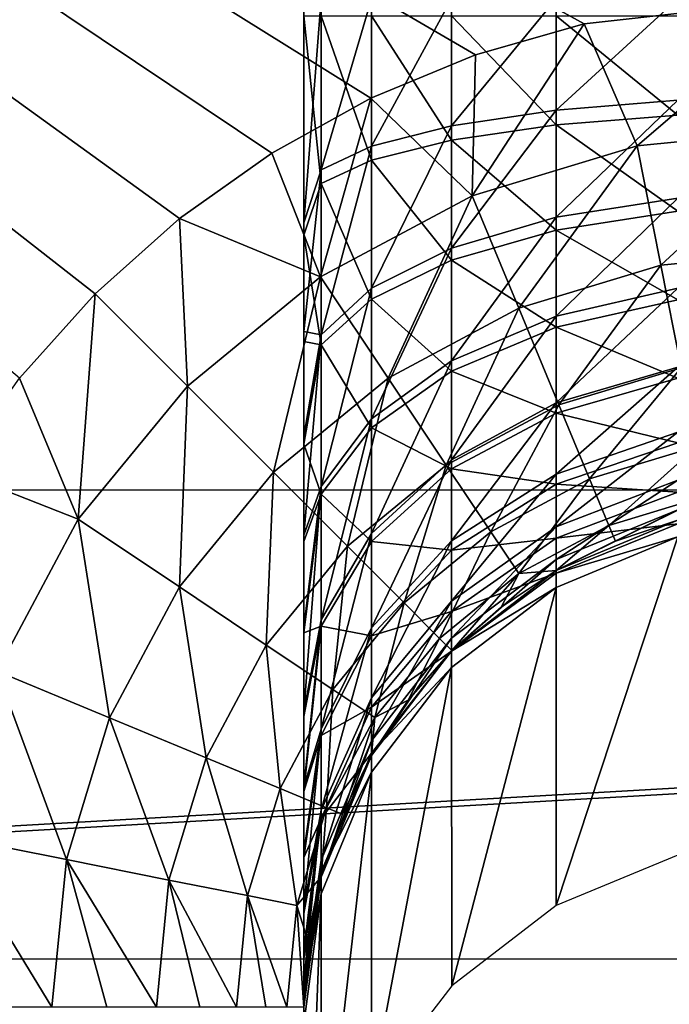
# Model space of a CAD drawing. Header units: millimetres. Extents: x -43.6 to 43.6, y -43.6 to 43.6.
# Tile 296 of 350: x -7.641 to -7.319, y 34.251 to 34.739. Entities that reach past the tile are written whole.
import ezdxf

# ---------------------------------------------------------------- set-up
doc = ezdxf.new("R2010")
doc.units = ezdxf.units.MM
doc.header["$LTSCALE"] = 65.185185
for name, color, linetype in [('178', 7, 'CONTINUOUS'), ('191', 7, 'CONTINUOUS'), ('192', 7, 'CONTINUOUS'), ('199', 7, 'CONTINUOUS'), ('227', 7, 'CONTINUOUS'), ('350', 7, 'CONTINUOUS'), ('46', 7, 'CONTINUOUS'), ('50', 7, 'CONTINUOUS'), ('53', 7, 'CONTINUOUS'), ('57', 7, 'CONTINUOUS')]:
    doc.layers.add(name, color=color, linetype=linetype)

msp = doc.modelspace()

# ---------------------------------------------------------------- linework, layer by layer
at = {"layer": '178', "linetype": 'CONTINUOUS'}
for points in [[(-7.37506, 34.45807, -7.23842), (-7.3147, 34.48306, -7.23755), (-7.375, 34.30035, -2.72097), (-7.37506, 34.45807, -7.23842)], [(-7.375, 34.30035, -2.72097), (-7.3147, 34.48306, -7.23755), (-7.3147, 34.32531, -2.7201), (-7.375, 34.30035, -2.72097)], [(-7.42687, 34.4183, -7.23981), (-7.37506, 34.45807, -7.23842), (-7.42678, 34.26064, -2.72236), (-7.42687, 34.4183, -7.23981)], [(-7.42678, 34.26064, -2.72236), (-7.37506, 34.45807, -7.23842), (-7.375, 34.30035, -2.72097), (-7.42678, 34.26064, -2.72236)], [(-7.4666, 34.36648, -7.24162), (-7.42687, 34.4183, -7.23981), (-7.46651, 34.2089, -2.72416), (-7.4666, 34.36648, -7.24162)], [(-7.46651, 34.2089, -2.72416), (-7.42687, 34.4183, -7.23981), (-7.42678, 34.26064, -2.72236), (-7.46651, 34.2089, -2.72416)], [(-7.49155, 34.30614, -7.24373), (-7.4666, 34.36648, -7.24162), (-7.49148, 34.14864, -2.72627), (-7.49155, 34.30614, -7.24373)], [(-7.49148, 34.14864, -2.72627), (-7.4666, 34.36648, -7.24162), (-7.46651, 34.2089, -2.72416), (-7.49148, 34.14864, -2.72627)], [(-7.5, 34.08397, -2.72853), (-7.5, 34.24173, -7.24598), (-7.49155, 34.30614, -7.24373), (-7.5, 34.08397, -2.72853)], [(-7.5, 34.08397, -2.72853), (-7.49155, 34.30614, -7.24373), (-7.49148, 34.14864, -2.72627), (-7.5, 34.08397, -2.72853)]]:
    msp.add_3dface(points, dxfattribs=at)
at = {"layer": '191', "linetype": 'CONTINUOUS'}
for points in [[(-7.3147, 34.49148, -11.72853), (-7.37506, 34.46647, -11.72853), (-7.3147, 34.49148, -14.22853), (-7.3147, 34.49148, -11.72853)], [(-7.3147, 34.49148, -14.22853), (-7.37506, 34.46647, -11.72853), (-7.34567, 34.48097, -14.22853), (-7.3147, 34.49148, -14.22853)], [(-7.34567, 34.48097, -14.22853), (-7.37506, 34.46647, -11.72853), (-7.375, 34.46651, -14.22853), (-7.34567, 34.48097, -14.22853)], [(-7.37506, 34.46647, -11.72853), (-7.42687, 34.42668, -11.72853), (-7.40219, 34.44834, -14.22853), (-7.37506, 34.46647, -11.72853)], [(-7.375, 34.46651, -14.22853), (-7.37506, 34.46647, -11.72853), (-7.40219, 34.44834, -14.22853), (-7.375, 34.46651, -14.22853)], [(-7.40219, 34.44834, -14.22853), (-7.42687, 34.42668, -11.72853), (-7.42678, 34.42678, -14.22853), (-7.40219, 34.44834, -14.22853)], [(-7.42687, 34.42668, -11.72853), (-7.4666, 34.37483, -11.72853), (-7.44834, 34.40219, -14.22853), (-7.42687, 34.42668, -11.72853)], [(-7.42678, 34.42678, -14.22853), (-7.42687, 34.42668, -11.72853), (-7.44834, 34.40219, -14.22853), (-7.42678, 34.42678, -14.22853)], [(-7.44834, 34.40219, -14.22853), (-7.4666, 34.37483, -11.72853), (-7.46651, 34.375, -14.22853), (-7.44834, 34.40219, -14.22853)], [(-7.4666, 34.37483, -11.72853), (-7.49155, 34.31445, -11.72853), (-7.48097, 34.34567, -14.22853), (-7.4666, 34.37483, -11.72853)], [(-7.46651, 34.375, -14.22853), (-7.4666, 34.37483, -11.72853), (-7.48097, 34.34567, -14.22853), (-7.46651, 34.375, -14.22853)], [(-7.48097, 34.34567, -14.22853), (-7.49155, 34.31445, -11.72853), (-7.49148, 34.3147, -14.22853), (-7.48097, 34.34567, -14.22853)], [(-7.49155, 34.31445, -11.72853), (-7.5, 34.25, -11.72853), (-7.49786, 34.28263, -14.22853), (-7.49155, 34.31445, -11.72853)], [(-7.49148, 34.3147, -14.22853), (-7.49155, 34.31445, -11.72853), (-7.49786, 34.28263, -14.22853), (-7.49148, 34.3147, -14.22853)], [(-7.5, 34.25, -11.72853), (-7.5, 34.25, -14.22853), (-7.49786, 34.28263, -14.22853), (-7.5, 34.25, -11.72853)]]:
    msp.add_3dface(points, dxfattribs=at)
at = {"layer": '192', "linetype": 'CONTINUOUS'}
for points in [[(-7.5, 34.75, -11.22853), (-7.5, 34.63883, -11.24104), (-7.49155, 34.75, -11.29298), (-7.5, 34.75, -11.22853)], [(-7.49155, 34.75, -11.29298), (-7.5, 34.63883, -11.24104), (-7.49155, 34.66503, -11.30135), (-7.49155, 34.75, -11.29298)], [(-7.4666, 34.75, -11.35336), (-7.49155, 34.75, -11.29298), (-7.49155, 34.66503, -11.30135), (-7.4666, 34.75, -11.35336)], [(-7.4666, 34.75, -11.35336), (-7.49155, 34.66503, -11.30135), (-7.4666, 34.67681, -11.36056), (-7.4666, 34.75, -11.35336)], [(-7.42687, 34.75, -11.40521), (-7.4666, 34.75, -11.35336), (-7.4666, 34.67681, -11.36056), (-7.42687, 34.75, -11.40521)], [(-7.42687, 34.68692, -11.41142), (-7.42687, 34.75, -11.40521), (-7.4666, 34.67681, -11.36056), (-7.42687, 34.68692, -11.41142)], [(-7.37506, 34.75, -11.445), (-7.42687, 34.75, -11.40521), (-7.42687, 34.68692, -11.41142), (-7.37506, 34.75, -11.445)], [(-7.37506, 34.69469, -11.45045), (-7.37506, 34.75, -11.445), (-7.42687, 34.68692, -11.41142), (-7.37506, 34.69469, -11.45045)], [(-7.3147, 34.75, -11.47001), (-7.37506, 34.75, -11.445), (-7.37506, 34.69469, -11.45045), (-7.3147, 34.75, -11.47001)], [(-7.3147, 34.69957, -11.47497), (-7.3147, 34.75, -11.47001), (-7.37506, 34.69469, -11.45045), (-7.3147, 34.69957, -11.47497)], [(-7.3147, 34.65107, -11.48969), (-7.3147, 34.69957, -11.47497), (-7.37506, 34.6415, -11.46658), (-7.3147, 34.65107, -11.48969)], [(-7.37506, 34.6415, -11.46658), (-7.3147, 34.69957, -11.47497), (-7.37506, 34.69469, -11.45045), (-7.37506, 34.6415, -11.46658)], [(-7.37506, 34.6415, -11.46658), (-7.37506, 34.69469, -11.45045), (-7.42687, 34.62627, -11.42982), (-7.37506, 34.6415, -11.46658)], [(-7.42687, 34.62627, -11.42982), (-7.37506, 34.69469, -11.45045), (-7.42687, 34.68692, -11.41142), (-7.42687, 34.62627, -11.42982)], [(-7.42687, 34.62627, -11.42982), (-7.42687, 34.68692, -11.41142), (-7.4666, 34.60643, -11.38191), (-7.42687, 34.62627, -11.42982)], [(-7.4666, 34.60643, -11.38191), (-7.42687, 34.68692, -11.41142), (-7.4666, 34.67681, -11.36056), (-7.4666, 34.60643, -11.38191)], [(-7.49155, 34.66503, -11.30135), (-7.49155, 34.58332, -11.32613), (-7.4666, 34.67681, -11.36056), (-7.49155, 34.66503, -11.30135)], [(-7.49155, 34.58332, -11.32613), (-7.4666, 34.60643, -11.38191), (-7.4666, 34.67681, -11.36056), (-7.49155, 34.58332, -11.32613)], [(-7.5, 34.63883, -11.24104), (-7.5, 34.58493, -11.25656), (-7.49155, 34.66503, -11.30135), (-7.5, 34.63883, -11.24104)], [(-7.49155, 34.66503, -11.30135), (-7.5, 34.58493, -11.25656), (-7.49155, 34.58332, -11.32613), (-7.49155, 34.66503, -11.30135)], [(-7.3147, 34.60637, -11.51358), (-7.3147, 34.65107, -11.48969), (-7.37506, 34.59248, -11.49278), (-7.3147, 34.60637, -11.51358)], [(-7.37506, 34.59248, -11.49278), (-7.3147, 34.65107, -11.48969), (-7.37506, 34.6415, -11.46658), (-7.37506, 34.59248, -11.49278)], [(-7.37506, 34.59248, -11.49278), (-7.37506, 34.6415, -11.46658), (-7.42687, 34.57038, -11.4597), (-7.37506, 34.59248, -11.49278)], [(-7.42687, 34.57038, -11.4597), (-7.37506, 34.6415, -11.46658), (-7.42687, 34.62627, -11.42982), (-7.42687, 34.57038, -11.4597)], [(-7.42687, 34.57038, -11.4597), (-7.42687, 34.62627, -11.42982), (-7.4666, 34.54157, -11.41658), (-7.42687, 34.57038, -11.4597)], [(-7.4666, 34.54157, -11.41658), (-7.42687, 34.62627, -11.42982), (-7.4666, 34.60643, -11.38191), (-7.4666, 34.54157, -11.41658)], [(-7.49155, 34.58332, -11.32613), (-7.49155, 34.50802, -11.36638), (-7.4666, 34.60643, -11.38191), (-7.49155, 34.58332, -11.32613)], [(-7.49155, 34.50802, -11.36638), (-7.4666, 34.54157, -11.41658), (-7.4666, 34.60643, -11.38191), (-7.49155, 34.50802, -11.36638)], [(-7.3147, 34.5672, -11.54573), (-7.3147, 34.60637, -11.51358), (-7.37506, 34.54952, -11.52804), (-7.3147, 34.5672, -11.54573)], [(-7.37506, 34.54952, -11.52804), (-7.3147, 34.60637, -11.51358), (-7.37506, 34.59248, -11.49278), (-7.37506, 34.54952, -11.52804)], [(-7.37506, 34.54952, -11.52804), (-7.37506, 34.59248, -11.49278), (-7.42687, 34.52138, -11.49991), (-7.37506, 34.54952, -11.52804)], [(-7.42687, 34.52138, -11.49991), (-7.37506, 34.59248, -11.49278), (-7.42687, 34.57038, -11.4597), (-7.42687, 34.52138, -11.49991)], [(-7.5, 34.58493, -11.25656), (-7.5, 34.53311, -11.27802), (-7.49155, 34.58332, -11.32613), (-7.5, 34.58493, -11.25656)], [(-7.5, 34.53311, -11.27802), (-7.5, 34.48402, -11.30514), (-7.49155, 34.58332, -11.32613), (-7.5, 34.53311, -11.27802)], [(-7.49155, 34.58332, -11.32613), (-7.5, 34.48402, -11.30514), (-7.49155, 34.50802, -11.36638), (-7.49155, 34.58332, -11.32613)], [(-7.42687, 34.52138, -11.49991), (-7.42687, 34.57038, -11.4597), (-7.4666, 34.48471, -11.46324), (-7.42687, 34.52138, -11.49991)], [(-7.4666, 34.48471, -11.46324), (-7.42687, 34.57038, -11.4597), (-7.4666, 34.54157, -11.41658), (-7.4666, 34.48471, -11.46324)], [(-7.3147, 34.53505, -11.5849), (-7.3147, 34.5672, -11.54573), (-7.37506, 34.51426, -11.57101), (-7.3147, 34.53505, -11.5849)], [(-7.37506, 34.51426, -11.57101), (-7.3147, 34.5672, -11.54573), (-7.37506, 34.54952, -11.52804), (-7.37506, 34.51426, -11.57101)], [(-7.37506, 34.51426, -11.57101), (-7.37506, 34.54952, -11.52804), (-7.42687, 34.48117, -11.5489), (-7.37506, 34.51426, -11.57101)], [(-7.42687, 34.48117, -11.5489), (-7.37506, 34.54952, -11.52804), (-7.42687, 34.52138, -11.49991), (-7.42687, 34.48117, -11.5489)], [(-7.49155, 34.50802, -11.36638), (-7.49155, 34.44202, -11.42055), (-7.4666, 34.54157, -11.41658), (-7.49155, 34.50802, -11.36638)], [(-7.49155, 34.44202, -11.42055), (-7.4666, 34.48471, -11.46324), (-7.4666, 34.54157, -11.41658), (-7.49155, 34.44202, -11.42055)], [(-7.3147, 34.51116, -11.6296), (-7.3147, 34.53505, -11.5849), (-7.37506, 34.48806, -11.62003), (-7.3147, 34.51116, -11.6296)], [(-7.37506, 34.48806, -11.62003), (-7.3147, 34.53505, -11.5849), (-7.37506, 34.51426, -11.57101), (-7.37506, 34.48806, -11.62003)], [(-7.42687, 34.48117, -11.5489), (-7.42687, 34.52138, -11.49991), (-7.4666, 34.43806, -11.52009), (-7.42687, 34.48117, -11.5489)], [(-7.4666, 34.43806, -11.52009), (-7.42687, 34.52138, -11.49991), (-7.4666, 34.48471, -11.46324), (-7.4666, 34.43806, -11.52009)], [(-7.37506, 34.48806, -11.62003), (-7.37506, 34.51426, -11.57101), (-7.42687, 34.4513, -11.6048), (-7.37506, 34.48806, -11.62003)], [(-7.42687, 34.4513, -11.6048), (-7.37506, 34.51426, -11.57101), (-7.42687, 34.48117, -11.5489), (-7.42687, 34.4513, -11.6048)], [(-7.5, 34.48402, -11.30514), (-7.5, 34.43827, -11.3376), (-7.49155, 34.50802, -11.36638), (-7.5, 34.48402, -11.30514)], [(-7.5, 34.43827, -11.3376), (-7.5, 34.39645, -11.37497), (-7.49155, 34.50802, -11.36638), (-7.5, 34.43827, -11.3376)], [(-7.49155, 34.50802, -11.36638), (-7.5, 34.39645, -11.37497), (-7.49155, 34.44202, -11.42055), (-7.49155, 34.50802, -11.36638)], [(-7.3147, 34.49645, -11.67809), (-7.3147, 34.51116, -11.6296), (-7.37506, 34.47192, -11.67321), (-7.3147, 34.49645, -11.67809)], [(-7.37506, 34.47192, -11.67321), (-7.3147, 34.51116, -11.6296), (-7.37506, 34.48806, -11.62003), (-7.37506, 34.47192, -11.67321)], [(-7.37506, 34.46647, -11.72853), (-7.3147, 34.49148, -11.72853), (-7.3147, 34.49645, -11.67809), (-7.37506, 34.46647, -11.72853)], [(-7.37506, 34.46647, -11.72853), (-7.3147, 34.49645, -11.67809), (-7.37506, 34.47192, -11.67321), (-7.37506, 34.46647, -11.72853)], [(-7.37506, 34.47192, -11.67321), (-7.37506, 34.48806, -11.62003), (-7.42687, 34.4329, -11.66545), (-7.37506, 34.47192, -11.67321)], [(-7.42687, 34.4329, -11.66545), (-7.37506, 34.48806, -11.62003), (-7.42687, 34.4513, -11.6048), (-7.42687, 34.4329, -11.66545)], [(-7.49155, 34.44202, -11.42055), (-7.49155, 34.38785, -11.48655), (-7.4666, 34.48471, -11.46324), (-7.49155, 34.44202, -11.42055)], [(-7.49155, 34.38785, -11.48655), (-7.4666, 34.43806, -11.52009), (-7.4666, 34.48471, -11.46324), (-7.49155, 34.38785, -11.48655)], [(-7.42687, 34.4513, -11.6048), (-7.42687, 34.48117, -11.5489), (-7.4666, 34.40339, -11.58495), (-7.42687, 34.4513, -11.6048)], [(-7.4666, 34.40339, -11.58495), (-7.42687, 34.48117, -11.5489), (-7.4666, 34.43806, -11.52009), (-7.4666, 34.40339, -11.58495)], [(-7.42687, 34.42668, -11.72853), (-7.37506, 34.46647, -11.72853), (-7.37506, 34.47192, -11.67321), (-7.42687, 34.42668, -11.72853)], [(-7.42687, 34.42668, -11.72853), (-7.37506, 34.47192, -11.67321), (-7.42687, 34.4329, -11.66545), (-7.42687, 34.42668, -11.72853)], [(-7.42687, 34.4329, -11.66545), (-7.42687, 34.4513, -11.6048), (-7.4666, 34.38204, -11.65533), (-7.42687, 34.4329, -11.66545)], [(-7.4666, 34.38204, -11.65533), (-7.42687, 34.4513, -11.6048), (-7.4666, 34.40339, -11.58495), (-7.4666, 34.38204, -11.65533)], [(-7.5, 34.39645, -11.37497), (-7.5, 34.35907, -11.4168), (-7.49155, 34.44202, -11.42055), (-7.5, 34.39645, -11.37497)], [(-7.49155, 34.44202, -11.42055), (-7.5, 34.35907, -11.4168), (-7.49155, 34.38785, -11.48655), (-7.49155, 34.44202, -11.42055)], [(-7.49155, 34.38785, -11.48655), (-7.49155, 34.34761, -11.56185), (-7.4666, 34.43806, -11.52009), (-7.49155, 34.38785, -11.48655)], [(-7.49155, 34.34761, -11.56185), (-7.4666, 34.40339, -11.58495), (-7.4666, 34.43806, -11.52009), (-7.49155, 34.34761, -11.56185)], [(-7.4666, 34.37483, -11.72853), (-7.42687, 34.42668, -11.72853), (-7.42687, 34.4329, -11.66545), (-7.4666, 34.37483, -11.72853)], [(-7.4666, 34.37483, -11.72853), (-7.42687, 34.4329, -11.66545), (-7.4666, 34.38204, -11.65533), (-7.4666, 34.37483, -11.72853)], [(-7.49155, 34.34761, -11.56185), (-7.49155, 34.32282, -11.64355), (-7.4666, 34.40339, -11.58495), (-7.49155, 34.34761, -11.56185)], [(-7.49155, 34.32282, -11.64355), (-7.4666, 34.38204, -11.65533), (-7.4666, 34.40339, -11.58495), (-7.49155, 34.32282, -11.64355)], [(-7.5, 34.35907, -11.4168), (-7.5, 34.32662, -11.46254), (-7.49155, 34.38785, -11.48655), (-7.5, 34.35907, -11.4168)], [(-7.5, 34.32662, -11.46254), (-7.5, 34.29949, -11.51164), (-7.49155, 34.38785, -11.48655), (-7.5, 34.32662, -11.46254)], [(-7.49155, 34.38785, -11.48655), (-7.5, 34.29949, -11.51164), (-7.49155, 34.34761, -11.56185), (-7.49155, 34.38785, -11.48655)], [(-7.49155, 34.31445, -11.72853), (-7.4666, 34.37483, -11.72853), (-7.4666, 34.38204, -11.65533), (-7.49155, 34.31445, -11.72853)], [(-7.49155, 34.32282, -11.64355), (-7.49155, 34.31445, -11.72853), (-7.4666, 34.38204, -11.65533), (-7.49155, 34.32282, -11.64355)], [(-7.5, 34.29949, -11.51164), (-7.5, 34.27803, -11.56346), (-7.49155, 34.34761, -11.56185), (-7.5, 34.29949, -11.51164)], [(-7.5, 34.27803, -11.56346), (-7.5, 34.26252, -11.61735), (-7.49155, 34.34761, -11.56185), (-7.5, 34.27803, -11.56346)], [(-7.49155, 34.34761, -11.56185), (-7.5, 34.26252, -11.61735), (-7.49155, 34.32282, -11.64355), (-7.49155, 34.34761, -11.56185)], [(-7.5, 34.26252, -11.61735), (-7.5, 34.25, -11.72853), (-7.49155, 34.32282, -11.64355), (-7.5, 34.26252, -11.61735)], [(-7.5, 34.25, -11.72853), (-7.49155, 34.31445, -11.72853), (-7.49155, 34.32282, -11.64355), (-7.5, 34.25, -11.72853)]]:
    msp.add_3dface(points, dxfattribs=at)
at = {"layer": '199', "linetype": 'CONTINUOUS'}
for points in [[(-7.36117, 34.73748, -14.47853), (-7.25, 34.75, -14.47853), (-7.33492, 34.67693, -14.47001), (-7.36117, 34.73748, -14.47853)], [(-7.25, 34.75, -14.47853), (-7.25, 34.6853, -14.47001), (-7.33492, 34.67693, -14.47001), (-7.25, 34.75, -14.47853)], [(-7.41507, 34.72197, -14.47853), (-7.36117, 34.73748, -14.47853), (-7.41658, 34.65216, -14.47001), (-7.41507, 34.72197, -14.47853)], [(-7.36117, 34.73748, -14.47853), (-7.33492, 34.67693, -14.47001), (-7.41658, 34.65216, -14.47001), (-7.36117, 34.73748, -14.47853)], [(-7.46689, 34.70051, -14.47853), (-7.41507, 34.72197, -14.47853), (-7.41658, 34.65216, -14.47001), (-7.46689, 34.70051, -14.47853)], [(-7.51598, 34.67338, -14.47853), (-7.46689, 34.70051, -14.47853), (-7.49184, 34.61193, -14.47001), (-7.51598, 34.67338, -14.47853)], [(-7.46689, 34.70051, -14.47853), (-7.41658, 34.65216, -14.47001), (-7.49184, 34.61193, -14.47001), (-7.46689, 34.70051, -14.47853)], [(-7.25, 34.6853, -14.47001), (-7.32315, 34.61774, -14.445), (-7.33492, 34.67693, -14.47001), (-7.25, 34.6853, -14.47001)], [(-7.25, 34.6853, -14.47001), (-7.25, 34.62494, -14.445), (-7.32315, 34.61774, -14.445), (-7.25, 34.6853, -14.47001)], [(-7.33492, 34.67693, -14.47001), (-7.39348, 34.5964, -14.445), (-7.41658, 34.65216, -14.47001), (-7.33492, 34.67693, -14.47001)], [(-7.32315, 34.61774, -14.445), (-7.39348, 34.5964, -14.445), (-7.33492, 34.67693, -14.47001), (-7.32315, 34.61774, -14.445)], [(-7.56173, 34.64093, -14.47853), (-7.51598, 34.67338, -14.47853), (-7.49184, 34.61193, -14.47001), (-7.56173, 34.64093, -14.47853)], [(-7.41658, 34.65216, -14.47001), (-7.45831, 34.56175, -14.445), (-7.49184, 34.61193, -14.47001), (-7.41658, 34.65216, -14.47001)], [(-7.39348, 34.5964, -14.445), (-7.45831, 34.56175, -14.445), (-7.41658, 34.65216, -14.47001), (-7.39348, 34.5964, -14.445)], [(-7.60355, 34.60355, -14.47853), (-7.56173, 34.64093, -14.47853), (-7.5578, 34.5578, -14.47001), (-7.60355, 34.60355, -14.47853)], [(-7.56173, 34.64093, -14.47853), (-7.49184, 34.61193, -14.47001), (-7.5578, 34.5578, -14.47001), (-7.56173, 34.64093, -14.47853)], [(-7.25, 34.62494, -14.445), (-7.31304, 34.56692, -14.40521), (-7.32315, 34.61774, -14.445), (-7.25, 34.62494, -14.445)], [(-7.32315, 34.61774, -14.445), (-7.37366, 34.54853, -14.40521), (-7.39348, 34.5964, -14.445), (-7.32315, 34.61774, -14.445)], [(-7.31304, 34.56692, -14.40521), (-7.37366, 34.54853, -14.40521), (-7.32315, 34.61774, -14.445), (-7.31304, 34.56692, -14.40521)], [(-7.49184, 34.61193, -14.47001), (-7.51512, 34.51512, -14.445), (-7.5578, 34.5578, -14.47001), (-7.49184, 34.61193, -14.47001)], [(-7.45831, 34.56175, -14.445), (-7.51512, 34.51512, -14.445), (-7.49184, 34.61193, -14.47001), (-7.45831, 34.56175, -14.445)], [(-7.64093, 34.56173, -14.47853), (-7.60355, 34.60355, -14.47853), (-7.61193, 34.49184, -14.47001), (-7.64093, 34.56173, -14.47853)], [(-7.60355, 34.60355, -14.47853), (-7.5578, 34.5578, -14.47001), (-7.61193, 34.49184, -14.47001), (-7.60355, 34.60355, -14.47853)], [(-7.39348, 34.5964, -14.445), (-7.42952, 34.51867, -14.40521), (-7.45831, 34.56175, -14.445), (-7.39348, 34.5964, -14.445)], [(-7.37366, 34.54853, -14.40521), (-7.42952, 34.51867, -14.40521), (-7.39348, 34.5964, -14.445), (-7.37366, 34.54853, -14.40521)], [(-7.31304, 34.56692, -14.40521), (-7.35845, 34.51182, -14.35336), (-7.37366, 34.54853, -14.40521), (-7.31304, 34.56692, -14.40521)], [(-7.30529, 34.52795, -14.35336), (-7.35845, 34.51182, -14.35336), (-7.31304, 34.56692, -14.40521), (-7.30529, 34.52795, -14.35336)], [(-7.67338, 34.51598, -14.47853), (-7.64093, 34.56173, -14.47853), (-7.61193, 34.49184, -14.47001), (-7.67338, 34.51598, -14.47853)], [(-7.45831, 34.56175, -14.445), (-7.47849, 34.47849, -14.40521), (-7.51512, 34.51512, -14.445), (-7.45831, 34.56175, -14.445)], [(-7.42952, 34.51867, -14.40521), (-7.47849, 34.47849, -14.40521), (-7.45831, 34.56175, -14.445), (-7.42952, 34.51867, -14.40521)], [(-7.5578, 34.5578, -14.47001), (-7.56175, 34.45831, -14.445), (-7.61193, 34.49184, -14.47001), (-7.5578, 34.5578, -14.47001)], [(-7.51512, 34.51512, -14.445), (-7.56175, 34.45831, -14.445), (-7.5578, 34.5578, -14.47001), (-7.51512, 34.51512, -14.445)], [(-7.37366, 34.54853, -14.40521), (-7.40745, 34.48563, -14.35336), (-7.42952, 34.51867, -14.40521), (-7.37366, 34.54853, -14.40521)], [(-7.35845, 34.51182, -14.35336), (-7.40745, 34.48563, -14.35336), (-7.37366, 34.54853, -14.40521), (-7.35845, 34.51182, -14.35336)], [(-7.30529, 34.52795, -14.35336), (-7.3489, 34.48878, -14.29298), (-7.35845, 34.51182, -14.35336), (-7.30529, 34.52795, -14.35336)], [(-7.30042, 34.50348, -14.29298), (-7.3489, 34.48878, -14.29298), (-7.30529, 34.52795, -14.35336), (-7.30042, 34.50348, -14.29298)], [(-7.42952, 34.51867, -14.40521), (-7.45039, 34.45039, -14.35336), (-7.47849, 34.47849, -14.40521), (-7.42952, 34.51867, -14.40521)], [(-7.40745, 34.48563, -14.35336), (-7.45039, 34.45039, -14.35336), (-7.42952, 34.51867, -14.40521), (-7.40745, 34.48563, -14.35336)], [(-7.67338, 34.51598, -14.47853), (-7.61193, 34.49184, -14.47001), (-7.65216, 34.41658, -14.47001), (-7.67338, 34.51598, -14.47853)], [(-7.51512, 34.51512, -14.445), (-7.51867, 34.42952, -14.40521), (-7.56175, 34.45831, -14.445), (-7.51512, 34.51512, -14.445)], [(-7.47849, 34.47849, -14.40521), (-7.51867, 34.42952, -14.40521), (-7.51512, 34.51512, -14.445), (-7.47849, 34.47849, -14.40521)], [(-7.35845, 34.51182, -14.35336), (-7.39359, 34.46489, -14.29298), (-7.40745, 34.48563, -14.35336), (-7.35845, 34.51182, -14.35336)], [(-7.3489, 34.48878, -14.29298), (-7.39359, 34.46489, -14.29298), (-7.35845, 34.51182, -14.35336), (-7.3489, 34.48878, -14.29298)], [(-7.30042, 34.50348, -14.29298), (-7.34567, 34.48097, -14.22853), (-7.3489, 34.48878, -14.29298), (-7.30042, 34.50348, -14.29298)], [(-7.3147, 34.49148, -14.22853), (-7.34567, 34.48097, -14.22853), (-7.30042, 34.50348, -14.29298), (-7.3147, 34.49148, -14.22853)], [(-7.61193, 34.49184, -14.47001), (-7.5964, 34.39348, -14.445), (-7.65216, 34.41658, -14.47001), (-7.61193, 34.49184, -14.47001)], [(-7.56175, 34.45831, -14.445), (-7.5964, 34.39348, -14.445), (-7.61193, 34.49184, -14.47001), (-7.56175, 34.45831, -14.445)], [(-7.3489, 34.48878, -14.29298), (-7.375, 34.46651, -14.22853), (-7.39359, 34.46489, -14.29298), (-7.3489, 34.48878, -14.29298)], [(-7.34567, 34.48097, -14.22853), (-7.375, 34.46651, -14.22853), (-7.3489, 34.48878, -14.29298), (-7.34567, 34.48097, -14.22853)], [(-7.40745, 34.48563, -14.35336), (-7.43275, 34.43275, -14.29298), (-7.45039, 34.45039, -14.35336), (-7.40745, 34.48563, -14.35336)], [(-7.39359, 34.46489, -14.29298), (-7.43275, 34.43275, -14.29298), (-7.40745, 34.48563, -14.35336), (-7.39359, 34.46489, -14.29298)], [(-7.47849, 34.47849, -14.40521), (-7.48563, 34.40745, -14.35336), (-7.51867, 34.42952, -14.40521), (-7.47849, 34.47849, -14.40521)], [(-7.45039, 34.45039, -14.35336), (-7.48563, 34.40745, -14.35336), (-7.47849, 34.47849, -14.40521), (-7.45039, 34.45039, -14.35336)], [(-7.39359, 34.46489, -14.29298), (-7.42678, 34.42678, -14.22853), (-7.43275, 34.43275, -14.29298), (-7.39359, 34.46489, -14.29298)], [(-7.40219, 34.44834, -14.22853), (-7.42678, 34.42678, -14.22853), (-7.39359, 34.46489, -14.29298), (-7.40219, 34.44834, -14.22853)], [(-7.375, 34.46651, -14.22853), (-7.40219, 34.44834, -14.22853), (-7.39359, 34.46489, -14.29298), (-7.375, 34.46651, -14.22853)], [(-7.56175, 34.45831, -14.445), (-7.54853, 34.37366, -14.40521), (-7.5964, 34.39348, -14.445), (-7.56175, 34.45831, -14.445)], [(-7.51867, 34.42952, -14.40521), (-7.54853, 34.37366, -14.40521), (-7.56175, 34.45831, -14.445), (-7.51867, 34.42952, -14.40521)], [(-7.45039, 34.45039, -14.35336), (-7.46489, 34.39359, -14.29298), (-7.48563, 34.40745, -14.35336), (-7.45039, 34.45039, -14.35336)], [(-7.43275, 34.43275, -14.29298), (-7.46489, 34.39359, -14.29298), (-7.45039, 34.45039, -14.35336), (-7.43275, 34.43275, -14.29298)], [(-7.51867, 34.42952, -14.40521), (-7.51182, 34.35845, -14.35336), (-7.54853, 34.37366, -14.40521), (-7.51867, 34.42952, -14.40521)], [(-7.48563, 34.40745, -14.35336), (-7.51182, 34.35845, -14.35336), (-7.51867, 34.42952, -14.40521), (-7.48563, 34.40745, -14.35336)], [(-7.43275, 34.43275, -14.29298), (-7.44834, 34.40219, -14.22853), (-7.46489, 34.39359, -14.29298), (-7.43275, 34.43275, -14.29298)], [(-7.42678, 34.42678, -14.22853), (-7.44834, 34.40219, -14.22853), (-7.43275, 34.43275, -14.29298), (-7.42678, 34.42678, -14.22853)], [(-7.65216, 34.41658, -14.47001), (-7.61774, 34.32315, -14.445), (-7.67693, 34.33492, -14.47001), (-7.65216, 34.41658, -14.47001)], [(-7.5964, 34.39348, -14.445), (-7.61774, 34.32315, -14.445), (-7.65216, 34.41658, -14.47001), (-7.5964, 34.39348, -14.445)], [(-7.48563, 34.40745, -14.35336), (-7.48878, 34.3489, -14.29298), (-7.51182, 34.35845, -14.35336), (-7.48563, 34.40745, -14.35336)], [(-7.46489, 34.39359, -14.29298), (-7.48878, 34.3489, -14.29298), (-7.48563, 34.40745, -14.35336), (-7.46489, 34.39359, -14.29298)], [(-7.44834, 34.40219, -14.22853), (-7.46651, 34.375, -14.22853), (-7.46489, 34.39359, -14.29298), (-7.44834, 34.40219, -14.22853)], [(-7.5964, 34.39348, -14.445), (-7.56692, 34.31304, -14.40521), (-7.61774, 34.32315, -14.445), (-7.5964, 34.39348, -14.445)], [(-7.54853, 34.37366, -14.40521), (-7.56692, 34.31304, -14.40521), (-7.5964, 34.39348, -14.445), (-7.54853, 34.37366, -14.40521)], [(-7.46489, 34.39359, -14.29298), (-7.48097, 34.34567, -14.22853), (-7.48878, 34.3489, -14.29298), (-7.46489, 34.39359, -14.29298)], [(-7.46651, 34.375, -14.22853), (-7.48097, 34.34567, -14.22853), (-7.46489, 34.39359, -14.29298), (-7.46651, 34.375, -14.22853)], [(-7.54853, 34.37366, -14.40521), (-7.52795, 34.30529, -14.35336), (-7.56692, 34.31304, -14.40521), (-7.54853, 34.37366, -14.40521)], [(-7.51182, 34.35845, -14.35336), (-7.52795, 34.30529, -14.35336), (-7.54853, 34.37366, -14.40521), (-7.51182, 34.35845, -14.35336)], [(-7.51182, 34.35845, -14.35336), (-7.50348, 34.30042, -14.29298), (-7.52795, 34.30529, -14.35336), (-7.51182, 34.35845, -14.35336)], [(-7.48878, 34.3489, -14.29298), (-7.50348, 34.30042, -14.29298), (-7.51182, 34.35845, -14.35336), (-7.48878, 34.3489, -14.29298)], [(-7.48878, 34.3489, -14.29298), (-7.49148, 34.3147, -14.22853), (-7.50348, 34.30042, -14.29298), (-7.48878, 34.3489, -14.29298)], [(-7.48097, 34.34567, -14.22853), (-7.49148, 34.3147, -14.22853), (-7.48878, 34.3489, -14.29298), (-7.48097, 34.34567, -14.22853)], [(-7.61774, 34.32315, -14.445), (-7.62494, 34.25, -14.445), (-7.67693, 34.33492, -14.47001), (-7.61774, 34.32315, -14.445)], [(-7.67693, 34.33492, -14.47001), (-7.62494, 34.25, -14.445), (-7.6543, 34.25, -14.45948), (-7.67693, 34.33492, -14.47001)], [(-7.62494, 34.25, -14.445), (-7.61774, 34.32315, -14.445), (-7.59773, 34.25, -14.4268), (-7.62494, 34.25, -14.445)], [(-7.56692, 34.31304, -14.40521), (-7.57313, 34.25, -14.40521), (-7.61774, 34.32315, -14.445), (-7.56692, 34.31304, -14.40521)], [(-7.61774, 34.32315, -14.445), (-7.57313, 34.25, -14.40521), (-7.59773, 34.25, -14.4268), (-7.61774, 34.32315, -14.445)], [(-7.57313, 34.25, -14.40521), (-7.56692, 34.31304, -14.40521), (-7.55156, 34.25, -14.38059), (-7.57313, 34.25, -14.40521)], [(-7.52795, 34.30529, -14.35336), (-7.5334, 34.25, -14.35336), (-7.56692, 34.31304, -14.40521), (-7.52795, 34.30529, -14.35336)], [(-7.56692, 34.31304, -14.40521), (-7.5334, 34.25, -14.35336), (-7.55156, 34.25, -14.38059), (-7.56692, 34.31304, -14.40521)], [(-7.49148, 34.3147, -14.22853), (-7.49786, 34.28263, -14.22853), (-7.50348, 34.30042, -14.29298), (-7.49148, 34.3147, -14.22853)], [(-7.5334, 34.25, -14.35336), (-7.52795, 34.30529, -14.35336), (-7.51894, 34.25, -14.32399), (-7.5334, 34.25, -14.35336)], [(-7.50348, 34.30042, -14.29298), (-7.50845, 34.25, -14.29298), (-7.52795, 34.30529, -14.35336), (-7.50348, 34.30042, -14.29298)], [(-7.52795, 34.30529, -14.35336), (-7.50845, 34.25, -14.29298), (-7.51894, 34.25, -14.32399), (-7.52795, 34.30529, -14.35336)], [(-7.50348, 34.30042, -14.29298), (-7.5, 34.25, -14.22853), (-7.50845, 34.25, -14.29298), (-7.50348, 34.30042, -14.29298)], [(-7.49786, 34.28263, -14.22853), (-7.5, 34.25, -14.22853), (-7.50348, 34.30042, -14.29298), (-7.49786, 34.28263, -14.22853)]]:
    msp.add_3dface(points, dxfattribs=at)
at = {"layer": '227', "linetype": 'CONTINUOUS'}
for points in [[(-7.5, 34.6327, -7.71656), (-7.5, 34.74142, -7.72853), (-7.49155, 34.65832, -7.65607), (-7.5, 34.6327, -7.71656)], [(-7.5, 34.74142, -7.72853), (-7.49155, 34.74142, -7.66407), (-7.49155, 34.65832, -7.65607), (-7.5, 34.74142, -7.72853)], [(-7.49155, 34.74142, -7.66407), (-7.4666, 34.74142, -7.6037), (-7.4666, 34.66984, -7.5968), (-7.49155, 34.74142, -7.66407)], [(-7.49155, 34.65832, -7.65607), (-7.49155, 34.74142, -7.66407), (-7.4666, 34.66984, -7.5968), (-7.49155, 34.65832, -7.65607)], [(-7.4666, 34.74142, -7.6037), (-7.42687, 34.74142, -7.55184), (-7.42687, 34.67973, -7.5459), (-7.4666, 34.74142, -7.6037)], [(-7.4666, 34.74142, -7.6037), (-7.42687, 34.67973, -7.5459), (-7.4666, 34.66984, -7.5968), (-7.4666, 34.74142, -7.6037)], [(-7.42687, 34.74142, -7.55184), (-7.37506, 34.74142, -7.51205), (-7.37506, 34.68732, -7.50684), (-7.42687, 34.74142, -7.55184)], [(-7.42687, 34.74142, -7.55184), (-7.37506, 34.68732, -7.50684), (-7.42687, 34.67973, -7.5459), (-7.42687, 34.74142, -7.55184)], [(-7.37506, 34.74142, -7.51205), (-7.3147, 34.74142, -7.48704), (-7.3147, 34.69209, -7.48229), (-7.37506, 34.74142, -7.51205)], [(-7.37506, 34.74142, -7.51205), (-7.3147, 34.69209, -7.48229), (-7.37506, 34.68732, -7.50684), (-7.37506, 34.74142, -7.51205)], [(-7.3147, 34.69209, -7.48229), (-7.3147, 34.64458, -7.46822), (-7.37506, 34.68732, -7.50684), (-7.3147, 34.69209, -7.48229)], [(-7.37506, 34.68732, -7.50684), (-7.37506, 34.63521, -7.49141), (-7.42687, 34.67973, -7.5459), (-7.37506, 34.68732, -7.50684)], [(-7.37506, 34.68732, -7.50684), (-7.3147, 34.64458, -7.46822), (-7.37506, 34.63521, -7.49141), (-7.37506, 34.68732, -7.50684)], [(-7.42687, 34.67973, -7.5459), (-7.42687, 34.62031, -7.5283), (-7.4666, 34.66984, -7.5968), (-7.42687, 34.67973, -7.5459)], [(-7.42687, 34.67973, -7.5459), (-7.37506, 34.63521, -7.49141), (-7.42687, 34.62031, -7.5283), (-7.42687, 34.67973, -7.5459)], [(-7.49155, 34.65832, -7.65607), (-7.4666, 34.66984, -7.5968), (-7.4666, 34.60088, -7.57638), (-7.49155, 34.65832, -7.65607)], [(-7.4666, 34.66984, -7.5968), (-7.42687, 34.62031, -7.5283), (-7.4666, 34.60088, -7.57638), (-7.4666, 34.66984, -7.5968)], [(-7.49155, 34.57826, -7.63236), (-7.5, 34.6327, -7.71656), (-7.49155, 34.65832, -7.65607), (-7.49155, 34.57826, -7.63236)], [(-7.49155, 34.57826, -7.63236), (-7.49155, 34.65832, -7.65607), (-7.4666, 34.60088, -7.57638), (-7.49155, 34.57826, -7.63236)], [(-7.3147, 34.64458, -7.46822), (-7.3147, 34.60062, -7.44534), (-7.37506, 34.63521, -7.49141), (-7.3147, 34.64458, -7.46822)], [(-7.37506, 34.63521, -7.49141), (-7.37506, 34.587, -7.46631), (-7.42687, 34.62031, -7.5283), (-7.37506, 34.63521, -7.49141)], [(-7.37506, 34.63521, -7.49141), (-7.3147, 34.60062, -7.44534), (-7.37506, 34.587, -7.46631), (-7.37506, 34.63521, -7.49141)], [(-7.5, 34.57991, -7.70172), (-7.5, 34.6327, -7.71656), (-7.49155, 34.57826, -7.63236), (-7.5, 34.57991, -7.70172)], [(-7.42687, 34.62031, -7.5283), (-7.42687, 34.56533, -7.49968), (-7.4666, 34.60088, -7.57638), (-7.42687, 34.62031, -7.5283)], [(-7.42687, 34.62031, -7.5283), (-7.37506, 34.587, -7.46631), (-7.42687, 34.56533, -7.49968), (-7.42687, 34.62031, -7.5283)], [(-7.49155, 34.57826, -7.63236), (-7.4666, 34.60088, -7.57638), (-7.4666, 34.53709, -7.54317), (-7.49155, 34.57826, -7.63236)], [(-7.4666, 34.60088, -7.57638), (-7.42687, 34.56533, -7.49968), (-7.4666, 34.53709, -7.54317), (-7.4666, 34.60088, -7.57638)], [(-7.3147, 34.60062, -7.44534), (-7.3147, 34.56184, -7.41449), (-7.37506, 34.587, -7.46631), (-7.3147, 34.60062, -7.44534)], [(-7.37506, 34.587, -7.46631), (-7.37506, 34.54447, -7.43248), (-7.42687, 34.56533, -7.49968), (-7.37506, 34.587, -7.46631)], [(-7.37506, 34.587, -7.46631), (-7.3147, 34.56184, -7.41449), (-7.37506, 34.54447, -7.43248), (-7.37506, 34.587, -7.46631)], [(-7.5, 34.52906, -7.68119), (-7.5, 34.57991, -7.70172), (-7.49155, 34.57826, -7.63236), (-7.5, 34.52906, -7.68119)], [(-7.49155, 34.50421, -7.59381), (-7.5, 34.52906, -7.68119), (-7.49155, 34.57826, -7.63236), (-7.49155, 34.50421, -7.59381)], [(-7.49155, 34.50421, -7.59381), (-7.49155, 34.57826, -7.63236), (-7.4666, 34.53709, -7.54317), (-7.49155, 34.50421, -7.59381)], [(-7.42687, 34.56533, -7.49968), (-7.42687, 34.51683, -7.4611), (-7.4666, 34.53709, -7.54317), (-7.42687, 34.56533, -7.49968)], [(-7.42687, 34.56533, -7.49968), (-7.37506, 34.54447, -7.43248), (-7.42687, 34.51683, -7.4611), (-7.42687, 34.56533, -7.49968)], [(-7.3147, 34.56184, -7.41449), (-7.3147, 34.52966, -7.37681), (-7.37506, 34.54447, -7.43248), (-7.3147, 34.56184, -7.41449)], [(-7.37506, 34.54447, -7.43248), (-7.37506, 34.50917, -7.39115), (-7.42687, 34.51683, -7.4611), (-7.37506, 34.54447, -7.43248)], [(-7.37506, 34.54447, -7.43248), (-7.3147, 34.52966, -7.37681), (-7.37506, 34.50917, -7.39115), (-7.37506, 34.54447, -7.43248)], [(-7.49155, 34.50421, -7.59381), (-7.4666, 34.53709, -7.54317), (-7.4666, 34.48081, -7.4984), (-7.49155, 34.50421, -7.59381)], [(-7.4666, 34.53709, -7.54317), (-7.42687, 34.51683, -7.4611), (-7.4666, 34.48081, -7.4984), (-7.4666, 34.53709, -7.54317)], [(-7.5, 34.48077, -7.65521), (-7.5, 34.52906, -7.68119), (-7.49155, 34.50421, -7.59381), (-7.5, 34.48077, -7.65521)], [(-7.3147, 34.52966, -7.37681), (-7.3147, 34.50525, -7.33367), (-7.37506, 34.50917, -7.39115), (-7.3147, 34.52966, -7.37681)], [(-7.42687, 34.51683, -7.4611), (-7.42687, 34.47658, -7.41397), (-7.4666, 34.48081, -7.4984), (-7.42687, 34.51683, -7.4611)], [(-7.42687, 34.51683, -7.4611), (-7.37506, 34.50917, -7.39115), (-7.42687, 34.47658, -7.41397), (-7.42687, 34.51683, -7.4611)], [(-7.37506, 34.50917, -7.39115), (-7.37506, 34.48241, -7.34385), (-7.42687, 34.47658, -7.41397), (-7.37506, 34.50917, -7.39115)], [(-7.37506, 34.50917, -7.39115), (-7.3147, 34.50525, -7.33367), (-7.37506, 34.48241, -7.34385), (-7.37506, 34.50917, -7.39115)], [(-7.5, 34.43562, -7.6241), (-7.5, 34.48077, -7.65521), (-7.49155, 34.50421, -7.59381), (-7.5, 34.43562, -7.6241)], [(-7.49155, 34.43887, -7.54183), (-7.5, 34.43562, -7.6241), (-7.49155, 34.50421, -7.59381), (-7.49155, 34.43887, -7.54183)], [(-7.49155, 34.43887, -7.54183), (-7.49155, 34.50421, -7.59381), (-7.4666, 34.48081, -7.4984), (-7.49155, 34.43887, -7.54183)], [(-7.3147, 34.50525, -7.33367), (-7.3147, 34.48953, -7.28668), (-7.37506, 34.48241, -7.34385), (-7.3147, 34.50525, -7.33367)], [(-7.3147, 34.48953, -7.28668), (-7.3147, 34.48306, -7.23755), (-7.37506, 34.46516, -7.29231), (-7.3147, 34.48953, -7.28668)], [(-7.37506, 34.48241, -7.34385), (-7.3147, 34.48953, -7.28668), (-7.37506, 34.46516, -7.29231), (-7.37506, 34.48241, -7.34385)], [(-7.49155, 34.43887, -7.54183), (-7.4666, 34.48081, -7.4984), (-7.4666, 34.4341, -7.44371), (-7.49155, 34.43887, -7.54183)], [(-7.4666, 34.48081, -7.4984), (-7.42687, 34.47658, -7.41397), (-7.4666, 34.4341, -7.44371), (-7.4666, 34.48081, -7.4984)], [(-7.37506, 34.48241, -7.34385), (-7.37506, 34.46516, -7.29231), (-7.42687, 34.44606, -7.36003), (-7.37506, 34.48241, -7.34385)], [(-7.42687, 34.47658, -7.41397), (-7.37506, 34.48241, -7.34385), (-7.42687, 34.44606, -7.36003), (-7.42687, 34.47658, -7.41397)], [(-7.3147, 34.48306, -7.23755), (-7.37506, 34.45807, -7.23842), (-7.37506, 34.46516, -7.29231), (-7.3147, 34.48306, -7.23755)], [(-7.42687, 34.47658, -7.41397), (-7.42687, 34.44606, -7.36003), (-7.4666, 34.4341, -7.44371), (-7.42687, 34.47658, -7.41397)], [(-7.37506, 34.46516, -7.29231), (-7.37506, 34.45807, -7.23842), (-7.42687, 34.42639, -7.30126), (-7.37506, 34.46516, -7.29231)], [(-7.42687, 34.44606, -7.36003), (-7.37506, 34.46516, -7.29231), (-7.42687, 34.42639, -7.30126), (-7.42687, 34.44606, -7.36003)], [(-7.37506, 34.45807, -7.23842), (-7.42687, 34.4183, -7.23981), (-7.42687, 34.42639, -7.30126), (-7.37506, 34.45807, -7.23842)], [(-7.42687, 34.44606, -7.36003), (-7.42687, 34.42639, -7.30126), (-7.4666, 34.39869, -7.38112), (-7.42687, 34.44606, -7.36003)], [(-7.4666, 34.4341, -7.44371), (-7.42687, 34.44606, -7.36003), (-7.4666, 34.39869, -7.38112), (-7.4666, 34.4341, -7.44371)], [(-7.5, 34.35684, -7.54805), (-7.5, 34.39414, -7.58824), (-7.49155, 34.43887, -7.54183), (-7.5, 34.35684, -7.54805)], [(-7.49155, 34.38464, -7.47835), (-7.5, 34.35684, -7.54805), (-7.49155, 34.43887, -7.54183), (-7.49155, 34.38464, -7.47835)], [(-7.5, 34.39414, -7.58824), (-7.5, 34.43562, -7.6241), (-7.49155, 34.43887, -7.54183), (-7.5, 34.39414, -7.58824)], [(-7.49155, 34.38464, -7.47835), (-7.49155, 34.43887, -7.54183), (-7.4666, 34.4341, -7.44371), (-7.49155, 34.38464, -7.47835)], [(-7.49155, 34.38464, -7.47835), (-7.4666, 34.4341, -7.44371), (-7.4666, 34.39869, -7.38112), (-7.49155, 34.38464, -7.47835)], [(-7.42687, 34.42639, -7.30126), (-7.42687, 34.4183, -7.23981), (-7.4666, 34.37587, -7.31292), (-7.42687, 34.42639, -7.30126)], [(-7.4666, 34.39869, -7.38112), (-7.42687, 34.42639, -7.30126), (-7.4666, 34.37587, -7.31292), (-7.4666, 34.39869, -7.38112)], [(-7.42687, 34.4183, -7.23981), (-7.4666, 34.36648, -7.24162), (-7.4666, 34.37587, -7.31292), (-7.42687, 34.4183, -7.23981)], [(-7.49155, 34.34353, -7.40568), (-7.49155, 34.38464, -7.47835), (-7.4666, 34.39869, -7.38112), (-7.49155, 34.34353, -7.40568)], [(-7.49155, 34.34353, -7.40568), (-7.4666, 34.39869, -7.38112), (-7.4666, 34.37587, -7.31292), (-7.49155, 34.34353, -7.40568)], [(-7.5, 34.32416, -7.50401), (-7.5, 34.35684, -7.54805), (-7.49155, 34.38464, -7.47835), (-7.5, 34.32416, -7.50401)], [(-7.49155, 34.34353, -7.40568), (-7.5, 34.32416, -7.50401), (-7.49155, 34.38464, -7.47835), (-7.49155, 34.34353, -7.40568)], [(-7.4666, 34.36648, -7.24162), (-7.49155, 34.31704, -7.3265), (-7.4666, 34.37587, -7.31292), (-7.4666, 34.36648, -7.24162)], [(-7.49155, 34.31704, -7.3265), (-7.49155, 34.34353, -7.40568), (-7.4666, 34.37587, -7.31292), (-7.49155, 34.31704, -7.3265)], [(-7.4666, 34.36648, -7.24162), (-7.49155, 34.30614, -7.24373), (-7.49155, 34.31704, -7.3265), (-7.4666, 34.36648, -7.24162)], [(-7.5, 34.27419, -7.40655), (-7.5, 34.2965, -7.45666), (-7.49155, 34.34353, -7.40568), (-7.5, 34.27419, -7.40655)], [(-7.49155, 34.31704, -7.3265), (-7.5, 34.27419, -7.40655), (-7.49155, 34.34353, -7.40568), (-7.49155, 34.31704, -7.3265)], [(-7.5, 34.2965, -7.45666), (-7.5, 34.32416, -7.50401), (-7.49155, 34.34353, -7.40568), (-7.5, 34.2965, -7.45666)], [(-7.5, 34.2575, -7.3543), (-7.5, 34.27419, -7.40655), (-7.49155, 34.31704, -7.3265), (-7.5, 34.2575, -7.3543)], [(-7.49155, 34.30614, -7.24373), (-7.5, 34.2575, -7.3543), (-7.49155, 34.31704, -7.3265), (-7.49155, 34.30614, -7.24373)], [(-7.5, 34.24173, -7.24598), (-7.5, 34.2575, -7.3543), (-7.49155, 34.30614, -7.24373), (-7.5, 34.24173, -7.24598)]]:
    msp.add_3dface(points, dxfattribs=at)
at = {"layer": '350', "linetype": 'CONTINUOUS'}
for points in [[(8.75, 34.50651, 4.55617), (8.75, 35.91284, 4.50706), (-8.75, 35.91284, 4.50706), (8.75, 34.50651, 4.55617)], [(-8.75, 34.50651, 4.55617), (8.75, 34.50651, 4.55617), (-8.75, 35.91284, 4.50706), (-8.75, 34.50651, 4.55617)]]:
    msp.add_3dface(points, dxfattribs=at)
at = {"layer": '46', "linetype": 'CONTINUOUS'}
for points in [[(36.57064, 36.86028, 14.45179), (-8.8594, 34.27063, 4.85916), (-36.57064, 36.86028, 14.45179), (36.57064, 36.86028, 14.45179)], [(-8.75, 34.27387, 4.87117), (-8.8594, 34.27063, 4.85916), (36.57064, 36.86028, 14.45179), (-8.75, 34.27387, 4.87117)], [(8.75, 34.27387, 4.87117), (-8.75, 34.27387, 4.87117), (36.57064, 36.86028, 14.45179), (8.75, 34.27387, 4.87117)]]:
    msp.add_3dface(points, dxfattribs=at)
at = {"layer": '50', "color": 2, "linetype": 'CONTINUOUS'}
for points in [[(35.11057, 35.4002, 16.45179), (-35.11057, 35.4002, 16.45179), (28.75009, 29.03972, -7.10884), (35.11057, 35.4002, 16.45179)], [(28.75009, 29.03972, -7.10884), (-35.11057, 35.4002, 16.45179), (-28.75009, 29.03972, -7.10884), (28.75009, 29.03972, -7.10884)]]:
    msp.add_3dface(points, dxfattribs=at)
at = {"layer": '53', "linetype": 'CONTINUOUS'}
for points in [[(-7.64093, 34.56173, -14.47853), (-8.75, 35.5, -14.47853), (-7.60355, 34.60355, -14.47853), (-7.64093, 34.56173, -14.47853)], [(-7.60355, 34.60355, -14.47853), (-8.75, 35.5, -14.47853), (-7.56173, 34.64093, -14.47853), (-7.60355, 34.60355, -14.47853)], [(-7.56173, 34.64093, -14.47853), (-8.75, 35.5, -14.47853), (-7.51598, 34.67338, -14.47853), (-7.56173, 34.64093, -14.47853)], [(-7.51598, 34.67338, -14.47853), (-8.75, 35.5, -14.47853), (-7.46689, 34.70051, -14.47853), (-7.51598, 34.67338, -14.47853)], [(-7.46689, 34.70051, -14.47853), (-8.75, 35.5, -14.47853), (-7.41507, 34.72197, -14.47853), (-7.46689, 34.70051, -14.47853)], [(-7.41507, 34.72197, -14.47853), (-8.75, 35.5, -14.47853), (-7.36117, 34.73748, -14.47853), (-7.41507, 34.72197, -14.47853)], [(-7.36117, 34.73748, -14.47853), (-8.75, 35.5, -14.47853), (-7.25, 34.75, -14.47853), (-7.36117, 34.73748, -14.47853)]]:
    msp.add_3dface(points, dxfattribs=at)
at = {"layer": '57', "linetype": 'CONTINUOUS'}
for points in [[(-7.5, 34.75, -11.22853), (-7.5, 34.74142, -7.72853), (-7.5, 34.63883, -11.24104), (-7.5, 34.75, -11.22853)], [(-7.5, 34.74142, -7.72853), (-7.5, 34.6327, -7.71656), (-7.5, 34.63883, -11.24104), (-7.5, 34.74142, -7.72853)], [(-7.5, 34.63883, -11.24104), (-7.5, 34.6327, -7.71656), (-7.5, 34.58493, -11.25656), (-7.5, 34.63883, -11.24104)], [(-7.5, 34.6327, -7.71656), (-7.5, 34.57991, -7.70172), (-7.5, 34.58493, -11.25656), (-7.5, 34.6327, -7.71656)], [(-7.5, 34.58493, -11.25656), (-7.5, 34.57991, -7.70172), (-7.5, 34.53311, -11.27802), (-7.5, 34.58493, -11.25656)], [(-7.5, 34.57991, -7.70172), (-7.5, 34.52906, -7.68119), (-7.5, 34.53311, -11.27802), (-7.5, 34.57991, -7.70172)], [(-7.5, 34.53311, -11.27802), (-7.5, 34.52906, -7.68119), (-7.5, 34.48402, -11.30514), (-7.5, 34.53311, -11.27802)], [(-7.5, 34.52906, -7.68119), (-7.5, 34.48077, -7.65521), (-7.5, 34.48402, -11.30514), (-7.5, 34.52906, -7.68119)], [(-7.5, 34.48402, -11.30514), (-7.5, 34.48077, -7.65521), (-7.5, 34.43827, -11.3376), (-7.5, 34.48402, -11.30514)], [(-7.5, 34.48077, -7.65521), (-7.5, 34.43562, -7.6241), (-7.5, 34.43827, -11.3376), (-7.5, 34.48077, -7.65521)], [(-7.5, 34.43827, -11.3376), (-7.5, 34.43562, -7.6241), (-7.5, 34.39645, -11.37497), (-7.5, 34.43827, -11.3376)], [(-7.5, 34.43562, -7.6241), (-7.5, 34.39414, -7.58824), (-7.5, 34.39645, -11.37497), (-7.5, 34.43562, -7.6241)], [(-7.5, 34.39645, -11.37497), (-7.5, 34.39414, -7.58824), (-7.5, 34.35907, -11.4168), (-7.5, 34.39645, -11.37497)], [(-7.5, 34.39414, -7.58824), (-7.5, 34.35684, -7.54805), (-7.5, 34.35907, -11.4168), (-7.5, 34.39414, -7.58824)], [(-7.5, 34.35907, -11.4168), (-7.5, 34.35684, -7.54805), (-7.5, 34.32662, -11.46254), (-7.5, 34.35907, -11.4168)], [(-7.5, 34.35684, -7.54805), (-7.5, 34.32416, -7.50401), (-7.5, 34.32662, -11.46254), (-7.5, 34.35684, -7.54805)], [(-7.5, 34.32662, -11.46254), (-7.5, 34.32416, -7.50401), (-7.5, 34.29949, -11.51164), (-7.5, 34.32662, -11.46254)], [(-7.5, 34.32416, -7.50401), (-7.5, 34.2965, -7.45666), (-7.5, 34.29949, -11.51164), (-7.5, 34.32416, -7.50401)], [(-7.5, 34.29949, -11.51164), (-7.5, 34.2965, -7.45666), (-7.5, 34.27803, -11.56346), (-7.5, 34.29949, -11.51164)], [(-7.5, 34.2965, -7.45666), (-7.5, 34.27419, -7.40655), (-7.5, 34.27803, -11.56346), (-7.5, 34.2965, -7.45666)], [(-7.5, 34.27803, -11.56346), (-7.5, 34.27419, -7.40655), (-7.5, 34.26252, -11.61735), (-7.5, 34.27803, -11.56346)], [(-7.5, 34.27419, -7.40655), (-7.5, 34.2575, -7.3543), (-7.5, 34.26252, -11.61735), (-7.5, 34.27419, -7.40655)], [(-7.5, 34.26252, -11.61735), (-7.5, 34.2575, -7.3543), (-7.5, 34.25, -11.72853), (-7.5, 34.26252, -11.61735)], [(-7.5, 34.2575, -7.3543), (-7.5, 34.24173, -7.24598), (-7.5, 34.25, -11.72853), (-7.5, 34.2575, -7.3543)]]:
    msp.add_3dface(points, dxfattribs=at)

doc.saveas('drawing.dxf')
